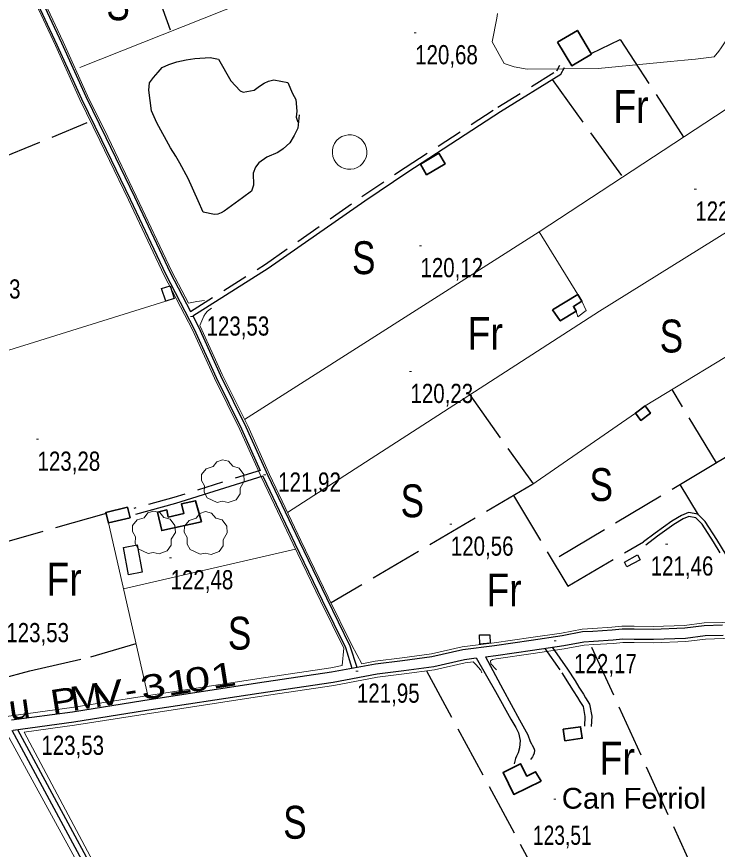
# Model space of a CAD drawing. Extents: x 487425 to 492029, y 4383576 to 4386788.
# Drawn here: x 488136 to 488455.9, y 4385232 to 4385612 of the extents above; entities that cross this region are included whole.
import ezdxf
from ezdxf.enums import TextEntityAlignment as Align

# ---------------------------------------------------------------- set-up
doc = ezdxf.new("R2010")
doc.units = 0
doc.header["$LTSCALE"] = 4
doc.linetypes.add('LONG_DASHED', pattern=[7.5, 6, -1.5])
doc.linetypes.add('MEDIUM_DASHED', pattern=[4.5, 3, -1.5])
for name, color, linetype, lineweight in [('21', 7, 'Continuous', 25), ('25', 7, 'LONG_DASHED', 25), ('29', 7, 'Continuous', 13), ('36', 7, 'Continuous', 25), ('37', 7, 'Continuous', 25), ('38', 7, 'Continuous', 25), ('47', 7, 'Continuous', 35), ('48', 7, 'MEDIUM_DASHED', 25), ('51', 7, 'Continuous', 13), ('7', 7, 'Continuous', 13), ('9', 7, 'Continuous', 13)]:
    doc.layers.add(name, color=color, linetype=linetype, lineweight=lineweight)
doc.layers.add('31', color=7, linetype='Continuous')
doc.layers.add('5', color=7, linetype='Continuous')

msp = doc.modelspace()

# ---------------------------------------------------------------- linework, layer by layer
at = {"layer": '21'}
for points in [[(488206.01, 4385489.22), (488207.94, 4385483.41), (488204.05, 4385482.12), (488202.12, 4385487.93)], [(488191.01, 4385370.93), (488193.31, 4385358.49), (488187.03, 4385357.33), (488184.73, 4385369.77)], [(488420.58, 4385364.2), (488414.6, 4385360.99), (488413.44, 4385363.15), (488419.42, 4385366.36)]]:
    msp.add_lwpolyline(points, close=True, dxfattribs=at)
at = {"layer": '25'}
for p, q in [((488187.77, 4385656.89), (488206.32, 4385605.33)), ((488380.42, 4385583.29), (488412.63, 4385538.85)), ((488124.43, 4385545.67), (488168.22, 4385563.7)), ((488342.82, 4385439.38), (488371.79, 4385398.88)), ((488455.8, 4385408.58), (488380.65, 4385363.68)), ((488371.15, 4385398.44), (488279.58, 4385344.51)), ((488447.34, 4385384.61), (488438.91, 4385398.5))]:
    msp.add_line(p, q, dxfattribs=at)
for points in [[(488398.24, 4385595.23), (488411.57, 4385601.59), (488440.49, 4385557.1)], [(488264.89, 4385567.25), (488264.37, 4385561.18), (488262.61, 4385557.75), (488260.77, 4385554.39), (488257.66, 4385551.73), (488255.17, 4385550.03), (488250.27, 4385547.84), (488246.49, 4385545.33), (488244.96, 4385543.4), (488244.03, 4385540.63), (488244.04, 4385535.15), (488243.26, 4385532.39), (488239.03, 4385529.43), (488230.71, 4385523.3), (488229.42, 4385522.49), (488227.84, 4385521.83), (488226.26, 4385521.7), (488221.17, 4385522.81), (488218.83, 4385528.01), (488214.22, 4385538.19), (488210.47, 4385545.14), (488208.71, 4385548.31), (488206.2, 4385552.16), (488199.96, 4385563.64), (488197.47, 4385569.07), (488196.37, 4385578.46), (488196.56, 4385581.91), (488198.39, 4385584.21), (488200.59, 4385586.66), (488202.49, 4385588.89), (488205.43, 4385590.28), (488209.12, 4385591.37), (488213.41, 4385592.29), (488217.32, 4385593), (488224.3, 4385593.37), (488228.19, 4385592.65), (488233.71, 4385582.69), (488238.08, 4385578.13), (488239.42, 4385577.52), (488244.46, 4385578.51), (488246.81, 4385580.29), (488248.93, 4385581.76), (488250.96, 4385582.64), (488253.37, 4385583.21), (488259.73, 4385581.94), (488261.93, 4385577.04), (488263.39, 4385574.17), (488263.86, 4385568.91), (488263.6, 4385566.22), (488264.33, 4385563.96)], [(488493.62, 4385431.04), (488455.44, 4385408.36), (488435.22, 4385441.86)], [(488362.76, 4385393.5), (488387.58, 4385352.12), (488422.1, 4385372.32)], [(488176.82, 4385385.35), (488109.78, 4385366.16), (488113.12, 4385343.16), (488082.13, 4385337.13)], [(488099.18, 4385302.45), (488141.97, 4385313.43), (488169.87, 4385319.94), (488190.48, 4385325.91)], [(488323.11, 4385313.48), (488390.45, 4385188.99), (488445.95, 4385220.47), (488398.09, 4385325.38)]]:
    msp.add_lwpolyline(points, dxfattribs=at)
at = {"layer": '29'}
for points in [[(488227.52, 4385390.33), (488222.98, 4385392.45), (488221.57, 4385394.99), (488221.67, 4385397.97), (488220.3, 4385400.38), (488220.34, 4385403.13), (488222.5, 4385405.73), (488225.69, 4385406.73), (488227.34, 4385408.92), (488229.91, 4385409.75), (488232.77, 4385409.1), (488234.72, 4385406.83), (488237.53, 4385406.01), (488239.66, 4385403.16), (488239.9, 4385400.03), (488238.02, 4385396.88), (488238.02, 4385394.2), (488236.2, 4385391.59), (488232.58, 4385390.25), (488229.81, 4385390.88)], [(488196.05, 4385366.98), (488191.51, 4385369.1), (488190.1, 4385371.64), (488190.2, 4385374.62), (488188.83, 4385377.03), (488188.87, 4385379.78), (488191.03, 4385382.38), (488194.22, 4385383.38), (488195.87, 4385385.57), (488198.44, 4385386.4), (488201.3, 4385385.75), (488203.25, 4385383.48), (488206.06, 4385382.66), (488208.19, 4385379.81), (488208.43, 4385376.68), (488206.55, 4385373.53), (488206.55, 4385370.85), (488204.73, 4385368.24), (488201.11, 4385366.9), (488198.34, 4385367.53)], [(488219.75, 4385366.71), (488215.21, 4385368.83), (488213.8, 4385371.37), (488213.9, 4385374.35), (488212.53, 4385376.76), (488212.57, 4385379.51), (488214.73, 4385382.11), (488217.92, 4385383.11), (488219.57, 4385385.3), (488222.14, 4385386.13), (488225, 4385385.48), (488226.95, 4385383.21), (488229.76, 4385382.39), (488231.89, 4385379.54), (488232.13, 4385376.41), (488230.25, 4385373.26), (488230.25, 4385370.58), (488228.43, 4385367.97), (488224.81, 4385366.63), (488222.04, 4385367.26)]]:
    msp.add_lwpolyline(points, close=True, dxfattribs=at)
at = {"layer": '36'}
for points in [[(488133.7, 4385291.07), (488161.42, 4385294.81), (488193.64, 4385299.92), (488245.88, 4385307.95), (488279.75, 4385312.96), (488299.84, 4385316.71), (488312.14, 4385318.22), (488325.56, 4385320.09), (488339.64, 4385323.3), (488354.14, 4385325.1), (488370.88, 4385327.53), (488384.97, 4385329.61), (488394.3, 4385331.39), (488399.07, 4385331.66), (488407.88, 4385332.23), (488412.38, 4385332.71), (488417.96, 4385332.65), (488426.63, 4385332.55), (488440.97, 4385333.06), (488449.92, 4385334.23), (488458.27, 4385334.44)], [(488350, 4385319.89), (488354.76, 4385320.48), (488371.55, 4385322.92), (488385.75, 4385325.02), (488394.86, 4385326.76), (488399.34, 4385327), (488408.28, 4385327.58), (488412.61, 4385328.05), (488417.91, 4385327.99), (488426.68, 4385327.89), (488441.36, 4385328.41), (488450.29, 4385329.57), (488458.59, 4385329.78)], [(488134.34, 4385286.46), (488162.09, 4385290.2), (488194.36, 4385295.31), (488246.57, 4385303.34), (488280.52, 4385308.36), (488300.56, 4385312.1), (488312.74, 4385313.6), (488326.4, 4385315.5), (488340.45, 4385318.71), (488345.75, 4385319.36)]]:
    msp.add_lwpolyline(points, dxfattribs=at)
at = {"layer": '37'}
for points in [[(488345.75, 4385319.36), (488354.62, 4385304.1), (488361.53, 4385291.5), (488363.89, 4385287.57), (488365.06, 4385285.16), (488365.85, 4385281.62), (488365.58, 4385278.4), (488364.96, 4385276.08), (488364.26, 4385274.51), (488363.8, 4385273.54), (488363.18, 4385271.07)], [(488350, 4385319.89), (488358.01, 4385305.12), (488365.58, 4385291.08), (488369.33, 4385284.21), (488370.49, 4385281.19), (488371.01, 4385280.14), (488371.37, 4385279.61), (488372.11, 4385278.25), (488372.4, 4385277.27), (488372.23, 4385275.85), (488371.85, 4385274.88), (488371.46, 4385274.28), (488370.63, 4385273.09)]]:
    msp.add_lwpolyline(points, dxfattribs=at)
at = {"layer": '38'}
msp.add_line((488133.83, 4385286.4), (488172.97, 4385213.77), dxfattribs=at)
for points in [[(488136.78, 4385643.65), (488142.11, 4385630.8), (488156.39, 4385600.12), (488167.51, 4385575.54), (488176.75, 4385556.84), (488189.72, 4385529.75), (488206.06, 4385495.29), (488215.32, 4385477.48)], [(488136.44, 4385638.73), (488140.09, 4385629.91), (488154.38, 4385599.2), (488165.52, 4385574.59), (488174.76, 4385555.87), (488187.73, 4385528.8), (488204.08, 4385494.31), (488216.99, 4385469.49), (488227.01, 4385447.33), (488238.66, 4385423.94), (488247.15, 4385404.97)], [(488216.39, 4385475.43), (488250.86, 4385497.21), (488294.89, 4385528), (488314.61, 4385541.27), (488356.92, 4385568.76), (488384.4, 4385585.75), (488386.04, 4385588.88)], [(488216.39, 4385475.43), (488218.98, 4385470.45), (488229, 4385448.28), (488240.66, 4385424.89), (488250.62, 4385402.64), (488264.9, 4385372.63), (488277.44, 4385346.76), (488288.17, 4385324.9), (488291.24, 4385315.1)], [(488248.34, 4385402.33), (488208.55, 4385389.84), (488190.25, 4385384.87)], [(488248.34, 4385402.33), (488248.61, 4385401.71), (488262.91, 4385371.67), (488275.45, 4385345.79), (488286.11, 4385324.08), (488289.04, 4385314.69)], [(488477.83, 4385336.86), (488455.67, 4385373.37), (488450.34, 4385381.6), (488446.93, 4385385.01), (488442.69, 4385385.71), (488439.49, 4385384.41), (488435.12, 4385381.75), (488427.49, 4385376.39), (488422.1, 4385372.32)], [(488380.54, 4385324.25), (488387.54, 4385314.26), (488390.94, 4385308.94), (488392.71, 4385305.99), (488394.71, 4385302.9), (488395.74, 4385301.16), (488397.52, 4385298.31), (488398.55, 4385292.8), (488398.34, 4385288.05)], [(488136.34, 4385286.75), (488249.31, 4385077.32), (488301.4, 4384980.63), (488345.93, 4384898.79), (488346.83, 4384897.13)]]:
    msp.add_lwpolyline(points, dxfattribs=at)
at = {"layer": '38', "linetype": 'MEDIUM_DASHED'}
for points in [[(488215.32, 4385477.48), (488249.58, 4385499.13), (488293.59, 4385529.9), (488313.34, 4385543.19), (488355.68, 4385570.71), (488382.64, 4385587.38), (488383.99, 4385589.95)], [(488247.15, 4385404.97), (488207.74, 4385392.6), (488189.49, 4385387.64)], [(488475.9, 4385336.62), (488454.17, 4385372.43), (488448.96, 4385380.48), (488446.08, 4385383.35), (488442.9, 4385383.88), (488440.29, 4385382.82), (488436.09, 4385380.27), (488428.53, 4385374.96), (488423.17, 4385370.9)], [(488377.11, 4385323.74), (488384.96, 4385312.53), (488388.31, 4385307.31), (488390.08, 4385304.35), (488392.06, 4385301.27), (488393.09, 4385299.54), (488394.57, 4385297.16), (488395.44, 4385292.58), (488395.24, 4385288.19)]]:
    msp.add_lwpolyline(points, dxfattribs=at)
at = {"layer": '47'}
for points in [[(488382.98, 4385600.42), (488389.38, 4385589.65), (488398.37, 4385594.99), (488391.97, 4385605.76)], [(488328.68, 4385549.72), (488320.29, 4385544.73), (488323.17, 4385539.88), (488331.56, 4385544.87)], [(488380.69, 4385478.23), (488392.17, 4385485.23), (488394.05, 4385482.13), (488390.17, 4385479.79), (488391.49, 4385477.59), (488384.17, 4385473.2)], [(488422.87, 4385434.39), (488418.46, 4385431.14), (488420.92, 4385427.81), (488425.33, 4385431.06)], [(488220.32, 4385381.55), (488202.19, 4385377.48), (488200.29, 4385385.93), (488204.49, 4385386.89), (488205.22, 4385383.67), (488212.24, 4385385.29), (488211.23, 4385389.63), (488217.61, 4385391.13)], [(488186.63, 4385388.16), (488176.71, 4385385.8), (488177.85, 4385380.99), (488187.77, 4385383.35)], [(488385.56, 4385286.87), (488393.47, 4385287.99), (488394.22, 4385282.72), (488386.31, 4385281.6)], [(488375.39, 4385263.21), (488362.94, 4385257.12), (488358.05, 4385267.09), (488366.09, 4385271.05), (488368.84, 4385265.46), (488372.88, 4385267.45)]]:
    msp.add_lwpolyline(points, close=True, dxfattribs=at)
at = {"layer": '48'}
msp.add_lwpolyline([(488352.17, 4385326.04), (488347.52, 4385325.72), (488347.26, 4385329.92), (488352.07, 4385329.87)], close=True, dxfattribs=at)
at = {"layer": '51'}
for p, q in [((488392.13, 4385485.2), (488374.49, 4385513.86)), ((488204.05, 4385482.12), (488099.36, 4385449.5)), ((488371.15, 4385398.44), (488418.46, 4385431.14)), ((488195.89, 4385302.25), (488177.85, 4385380.99)), ((488184.75, 4385350.94), (488263.32, 4385368.99)), ((488131.66, 4385284.51), (488171.25, 4385212.43))]:
    msp.add_line(p, q, dxfattribs=at)
for points in [[(488325.76, 4385892.45), (488377.23, 4385807.77), (488408.29, 4385754.6), (488428.9, 4385720.01), (488310.09, 4385649.26), (488297.55, 4385641.6), (488164.76, 4385588.8)], [(488139.28, 4385640.06), (488142.95, 4385631.17), (488157.22, 4385600.5), (488168.34, 4385575.93), (488177.57, 4385557.25), (488190.55, 4385530.15), (488206.89, 4385495.7), (488214.4, 4385481.26)], [(488284.67, 4385315.86), (488285.36, 4385323.78), (488274.73, 4385345.44), (488262.18, 4385371.32), (488247.88, 4385401.37), (488237.93, 4385423.6), (488226.27, 4385446.98), (488216.26, 4385469.13), (488203.36, 4385493.95), (488186.99, 4385528.45), (488174.03, 4385555.52), (488164.78, 4385574.25), (488153.65, 4385598.86), (488139.35, 4385629.58), (488136.35, 4385636.84)], [(488240.02, 4385428.26), (488374.49, 4385513.86), (488502.37, 4385597.65)], [(488527.41, 4385555.5), (488402.06, 4385477.62), (488259.7, 4385385.72)], [(488422.87, 4385434.39), (488473.64, 4385465.1), (488551.47, 4385515)], [(488214.4, 4385481.26), (488218.23, 4385482.11), (488221.69, 4385482.52)], [(488394.05, 4385482.13), (488396.06, 4385477.91), (488392.2, 4385475.1), (488391.43, 4385477.56)], [(488224.95, 4385478.96), (488223.13, 4385477.7), (488222.15, 4385476.59), (488221.38, 4385475.32), (488219.66, 4385471.14)], [(488293.56, 4385316.7), (488289.02, 4385325.24), (488278.26, 4385347.17), (488265.73, 4385373.03), (488251.45, 4385403.02), (488241.49, 4385425.28), (488229.83, 4385448.68), (488219.8, 4385470.86), (488219.66, 4385471.14)], [(488464.37, 4385336.26), (488464.16, 4385336.24), (488458.19, 4385335.59), (488449.83, 4385335.38), (488440.88, 4385334.21), (488426.62, 4385333.7), (488417.97, 4385333.8), (488412.33, 4385333.86), (488407.78, 4385333.37), (488399, 4385332.81), (488394.16, 4385332.53), (488384.77, 4385330.74), (488370.72, 4385328.67), (488353.99, 4385326.24), (488339.44, 4385324.43), (488325.35, 4385321.22), (488311.99, 4385319.36), (488299.66, 4385317.85), (488293.56, 4385316.7)], [(488509.9, 4385335.77), (488494.34, 4385333.13), (488480.78, 4385331.02), (488472.18, 4385329.67), (488464.96, 4385328.93), (488458.7, 4385328.22), (488450.41, 4385328.01), (488441.49, 4385326.85), (488426.7, 4385326.33), (488417.89, 4385326.43), (488412.69, 4385326.49), (488408.41, 4385326.03), (488399.43, 4385325.44), (488395.05, 4385325.21), (488386.01, 4385323.48), (488371.78, 4385321.38), (488354.97, 4385318.93), (488353.21, 4385318.71)], [(488344.33, 4385317.62), (488340.72, 4385317.17), (488326.68, 4385313.97), (488312.94, 4385312.05), (488300.8, 4385310.56), (488280.78, 4385306.82), (488246.8, 4385301.8), (488194.6, 4385293.77), (488162.32, 4385288.66), (488139.34, 4385285.57)], [(488344.33, 4385317.62), (488345.69, 4385316.36), (488347.83, 4385313.78), (488348.34, 4385312.65)], [(488353.21, 4385318.71), (488352.38, 4385318.08), (488352.52, 4385316.66), (488355.04, 4385313.93)], [(488284.67, 4385315.86), (488279.43, 4385314.88), (488245.59, 4385309.88), (488193.34, 4385301.85), (488161.14, 4385296.74), (488133.43, 4385293), (488112.32, 4385290.01), (488091.21, 4385287.03), (488072.48, 4385283.71), (488050.33, 4385280.44), (488029.85, 4385277.14), (488004.37, 4385272.86), (487981.2, 4385269.97), (487964.83, 4385267.65), (487956.72, 4385265.67), (487952.28, 4385264.54)], [(488139.34, 4385285.57), (488250.08, 4385077.73), (488302.17, 4384981.04), (488346.02, 4384900.46)]]:
    msp.add_lwpolyline(points, dxfattribs=at)
msp.add_ellipse((488287.99, 4385550.26), major_axis=(3.91, 6.85), ratio=1, dxfattribs=at)
at = {"layer": '7'}
for p, q in [((488317.41, 4385604.68), (488318.41, 4385604.68)), ((488445.33, 4385533.31), (488446.33, 4385533.31)), ((488319.83, 4385507.5), (488320.83, 4385507.5)), ((488215.33, 4385475.23), (488216.33, 4385475.23)), ((488315.27, 4385450.09), (488316.27, 4385450.09)), ((488145, 4385419.17), (488146, 4385419.17)), ((488248.72, 4385402.91), (488249.72, 4385402.91)), ((488333.69, 4385380.41), (488334.69, 4385380.41)), ((488432.24, 4385371.34), (488433.24, 4385371.34)), ((488205.75, 4385365.06), (488206.75, 4385365.06)), ((488381.32, 4385327.2), (488382.32, 4385327.2)), ((488290.83, 4385313.3), (488291.83, 4385313.3)), ((488381.17, 4385254.96), (488382.17, 4385254.96))]:
    msp.add_line(p, q, dxfattribs=at)
at = {"layer": '9'}
msp.add_lwpolyline([(488355.57, 4385613.45), (488355.27, 4385611.32), (488353.06, 4385600.54), (488358.59, 4385590.64), (488363.17, 4385589.08), (488369.08, 4385588.02), (488401.41, 4385588.43), (488434.47, 4385591.5), (488440.83, 4385592.12), (488445.98, 4385592.64), (488454.5, 4385593.69), (488456.54, 4385596.27), (488457.6, 4385597.77), (488458.88, 4385599.59), (488465.29, 4385608.99), (488473.66, 4385618.8)], dxfattribs=at)

# ---------------------------------------------------------------- texts
at = {"layer": '31'}
for s, width, p in [('S', 0.8, (488182.3, 4385610.42)), ('Fr', 0.85, (488416.43, 4385563.57)), ('S', 0.8, (488294.45, 4385494.53)), ('Fr', 0.85, (488349.89, 4385460.01)), ('S', 0.8, (488434.92, 4385458.78)), ('S', 0.8, (488402.89, 4385390.98)), ('S', 0.8, (488316.62, 4385383.58)), ('Fr', 0.85, (488157.65, 4385347.83)), ('Fr', 0.85, (488358.52, 4385342.9)), ('S', 0.8, (488237.76, 4385323.17)), ('Fr', 0.85, (488410.18, 4385266.17)), ('S', 0.8, (488263.03, 4385236.87))]:
    msp.add_text(s, height=15, dxfattribs=dict(at, width=width)).set_placement(p, align=Align.CENTER)
at = {"layer": '5'}
for s, rotation, width, p in [('1', 8.956, 1.4, (488231.13, 4385306.1)), ('1', 8.956, 1.4, (488210.78, 4385302.9)), ('0', 8.956, 1.4, (488219.43, 4385304.26)), ('V', 8.956, 1.4, (488178.73, 4385297.85)), ('3', 8.956, 1.4, (488199.05, 4385301.04)), ('P', 8.956, 1.25, (488158.39, 4385294.64)), ('M', 8.956, 1.2, (488168.55, 4385296.24)), ('-', 8.956, 1.15, (488188.87, 4385299.44)), ('u', 8.205, 1.2, (488137.94, 4385291.63))]:
    msp.add_text(s, height=10.99, rotation=rotation, dxfattribs=dict(at, width=width)).set_placement(p, align=Align.CENTER)
at = {"layer": '5', "width": 1.05}
msp.add_text('Can Ferriol', height=9.5, dxfattribs=at).set_placement((488450.85, 4385250.58), align=Align.RIGHT)
at = {"layer": '7'}
for s, width, p in [('120,68', 0.8, (488317.91, 4385590.31)), ('122,07', 0.8, (488445.83, 4385518.94)), ('120,12', 0.8, (488320.33, 4385493.13)), ('123,23', 0.8, (488109.1, 4385483.38)), ('123,53', 0.8, (488222.68, 4385466.48)), ('120,23', 0.8, (488315.77, 4385435.72)), ('123,28', 0.8, (488145.5, 4385404.8)), ('121,92', 0.8, (488255.38, 4385395.27)), ('120,56', 0.8, (488334.19, 4385366.04)), ('121,46', 0.8, (488425.46, 4385356.97)), ('122,48', 0.8, (488206.25, 4385350.69)), ('123,53', 0.8, (488131.25, 4385326.56)), ('122,17', 0.8, (488390.51, 4385312.4)), ('121,95', 0.8, (488291.33, 4385298.93)), ('123,53', 0.8, (488147.26, 4385275.13)), ('123,51', 0.75, (488371.68, 4385234.07))]:
    msp.add_text(s, height=8.75, dxfattribs=dict(at, width=width)).set_placement(p)

doc.saveas('drawing.dxf')
